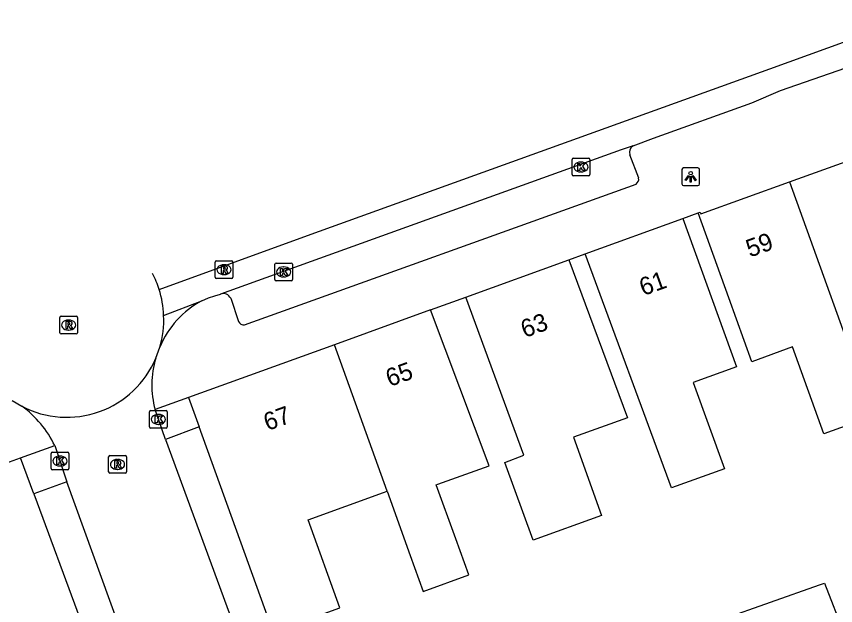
# Model space of a CAD drawing. Extents: x 159503 to 160347, y 382525 to 383272.
# Drawn here: x 159705.48 to 159751.59, y 383104.2 to 383137.35 of the extents above; entities that cross this region are included whole.
import ezdxf

# ---------------------------------------------------------------- set-up
doc = ezdxf.new("R2010")
doc.units = 0
for name, color, linetype in [('IMGEO_Kolk', 7, 'Continuous'), ('IMGEO_Lichtpunt', 7, 'Continuous'), ('IMGEO_Pand', 7, 'Continuous'), ('IMGEO_Pand_nummerreeks', 7, 'Continuous'), ('IMGEO_Rijbaan_lokaal_gesloten', 7, 'Continuous'), ('IMGEO_Rijbaan_lokaal_open', 7, 'Continuous'), ('IMGEO_Rioolput', 7, 'Continuous'), ('IMGEO_Voetpad_open', 7, 'Continuous')]:
    doc.layers.add(name, color=color, linetype=linetype)

msp = doc.modelspace()

# ---------------------------------------------------------------- linework, layer by layer
at = {"layer": 'IMGEO_Kolk'}
for p, q in [((159736.752, 383128.45), (159736.752, 383129.302)), ((159736.827, 383129.376), (159737.679, 383129.376)), ((159737.24, 383129.156), (159737.265, 383129.156)), ((159737.753, 383129.302), (159737.753, 383128.45)), ((159737.263, 383128.596), (159737.238, 383128.596)), ((159737.679, 383128.376), (159736.827, 383128.376)), ((159720.092, 383123.474), (159720.944, 383123.474)), ((159720.017, 383122.548), (159720.017, 383123.4)), ((159720.505, 383123.254), (159720.53, 383123.254)), ((159721.018, 383123.4), (159721.018, 383122.548)), ((159720.528, 383122.694), (159720.503, 383122.694)), ((159720.944, 383122.474), (159720.092, 383122.474)), ((159713.048, 383115.177), (159713.9, 383115.177)), ((159712.973, 383114.251), (159712.973, 383115.103)), ((159713.461, 383114.957), (159713.486, 383114.957)), ((159713.974, 383115.103), (159713.974, 383114.251)), ((159713.484, 383114.397), (159713.459, 383114.397)), ((159713.9, 383114.177), (159713.048, 383114.177)), ((159707.429, 383111.907), (159707.429, 383112.759)), ((159707.504, 383112.833), (159708.356, 383112.833)), ((159707.917, 383112.613), (159707.942, 383112.613)), ((159708.43, 383112.759), (159708.43, 383111.907)), ((159707.94, 383112.053), (159707.915, 383112.053)), ((159708.356, 383111.833), (159707.504, 383111.833))]:
    msp.add_line(p, q, dxfattribs=at)
for points in [[(159736.752, 383128.45), (159736.752, 383129.302)], [(159736.827, 383129.376), (159737.679, 383129.376)], [(159737.073, 383129.076), (159737.196, 383129.076), (159737.196, 383128.925), (159737.326, 383129.076), (159737.49, 383129.076), (159737.344, 383128.925), (159737.497, 383128.676), (159737.345, 383128.676), (159737.26, 383128.84), (159737.196, 383128.773), (159737.196, 383128.676), (159737.073, 383128.676), (159737.073, 383129.076)], [(159737.753, 383129.302), (159737.753, 383128.45)], [(159737.679, 383128.376), (159736.827, 383128.376)], [(159720.092, 383123.474), (159720.944, 383123.474)], [(159720.017, 383122.548), (159720.017, 383123.4)], [(159720.338, 383123.174), (159720.461, 383123.174), (159720.461, 383123.023), (159720.591, 383123.174), (159720.755, 383123.174), (159720.609, 383123.023), (159720.762, 383122.774), (159720.61, 383122.774), (159720.525, 383122.938), (159720.461, 383122.871), (159720.461, 383122.774), (159720.338, 383122.774), (159720.338, 383123.174)], [(159721.018, 383123.4), (159721.018, 383122.548)], [(159720.944, 383122.474), (159720.092, 383122.474)], [(159713.048, 383115.177), (159713.9, 383115.177)], [(159712.973, 383114.251), (159712.973, 383115.103)], [(159713.294, 383114.877), (159713.417, 383114.877), (159713.417, 383114.726), (159713.547, 383114.877), (159713.711, 383114.877), (159713.565, 383114.726), (159713.718, 383114.477), (159713.566, 383114.477), (159713.481, 383114.641), (159713.417, 383114.574), (159713.417, 383114.477), (159713.294, 383114.477), (159713.294, 383114.877)], [(159713.974, 383115.103), (159713.974, 383114.251)], [(159713.9, 383114.177), (159713.048, 383114.177)], [(159707.429, 383111.907), (159707.429, 383112.759)], [(159707.504, 383112.833), (159708.356, 383112.833)], [(159707.75, 383112.533), (159707.873, 383112.533), (159707.873, 383112.382), (159708.003, 383112.533), (159708.167, 383112.533), (159708.021, 383112.382), (159708.174, 383112.133), (159708.022, 383112.133), (159707.937, 383112.297), (159707.873, 383112.23), (159707.873, 383112.133), (159707.75, 383112.133), (159707.75, 383112.533)], [(159708.43, 383112.759), (159708.43, 383111.907)], [(159708.356, 383111.833), (159707.504, 383111.833)]]:
    msp.add_lwpolyline(points, dxfattribs=at)
for centre, start, end in [((159736.829, 383129.3), 91.552, 178.448), ((159736.829, 383129.3), 91.552, 178.448), ((159737.677, 383129.3), 1.552, 88.448), ((159737.677, 383129.3), 1.552, 88.448), ((159736.829, 383128.452), 181.552, 268.448), ((159736.829, 383128.452), 181.552, 268.448), ((159737.677, 383128.452), 271.552, 358.448), ((159737.677, 383128.452), 271.552, 358.448), ((159720.094, 383123.398), 91.552, 178.448), ((159720.094, 383123.398), 91.552, 178.448), ((159720.942, 383123.398), 1.552, 88.448), ((159720.942, 383123.398), 1.552, 88.448), ((159720.094, 383122.55), 181.552, 268.448), ((159720.094, 383122.55), 181.552, 268.448), ((159720.942, 383122.55), 271.552, 358.448), ((159720.942, 383122.55), 271.552, 358.448), ((159713.05, 383115.101), 91.552, 178.448), ((159713.05, 383115.101), 91.552, 178.448), ((159713.898, 383115.101), 1.552, 88.448), ((159713.898, 383115.101), 1.552, 88.448), ((159713.05, 383114.253), 181.552, 268.448), ((159713.05, 383114.253), 181.552, 268.448), ((159713.898, 383114.253), 271.552, 358.448), ((159713.898, 383114.253), 271.552, 358.448), ((159707.506, 383112.757), 91.552, 178.448), ((159707.506, 383112.757), 91.552, 178.448), ((159708.354, 383112.757), 1.552, 88.448), ((159708.354, 383112.757), 1.552, 88.448), ((159707.506, 383111.909), 181.552, 268.448), ((159707.506, 383111.909), 181.552, 268.448), ((159708.354, 383111.909), 271.552, 358.448), ((159708.354, 383111.909), 271.552, 358.448)]:
    msp.add_arc(centre, 0.0765, start, end, dxfattribs=at)
for centre, major_axis, ratio, start_param, end_param in [((159737.239, 383128.876), (-0.387, 0.002), 0.722429, 4.712389, 7.853982), ((159737.264, 383128.876), (-0.39, 0.002), 0.717154, 1.570796, 4.712389), ((159720.504, 383122.974), (-0.387, 0.002), 0.722429, 4.712389, 7.853982), ((159720.529, 383122.974), (-0.39, 0.002), 0.717154, 1.570796, 4.712389), ((159713.46, 383114.677), (-0.387, 0.002), 0.722429, 4.712389, 7.853982), ((159713.485, 383114.677), (-0.39, 0.002), 0.717154, 1.570796, 4.712389), ((159707.916, 383112.333), (-0.387, 0.002), 0.722429, 4.712389, 7.853982), ((159707.941, 383112.333), (-0.39, 0.002), 0.717154, 1.570796, 4.712389)]:
    msp.add_ellipse(centre, major_axis=major_axis, ratio=ratio, start_param=start_param, end_param=end_param, dxfattribs=at)
at = {"layer": 'IMGEO_Lichtpunt'}
for p, q in [((159742.935, 383128.734), (159742.935, 383127.927)), ((159742.935, 383128.734), (159742.935, 383127.927)), ((159743.837, 383128.829), (159743.029, 383128.829)), ((159743.837, 383128.829), (159743.029, 383128.829)), ((159743.931, 383127.927), (159743.931, 383128.734)), ((159743.931, 383127.927), (159743.931, 383128.734)), ((159743.029, 383127.833), (159743.837, 383127.833)), ((159743.029, 383127.833), (159743.837, 383127.833))]:
    msp.add_line(p, q, dxfattribs=at)
for points in [[(159743.309, 383128.398), (159743.348, 383128.37), (159743.16, 383128.108), (159743.122, 383128.135), (159743.309, 383128.398)], [(159743.411, 383128.35), (159743.458, 383128.35), (159743.458, 383128.028), (159743.411, 383128.028), (159743.411, 383128.35)], [(159743.521, 383128.37), (159743.559, 383128.397), (159743.746, 383128.135), (159743.707, 383128.107), (159743.521, 383128.37)]]:
    msp.add_lwpolyline(points, dxfattribs=at)
msp.add_circle((159743.434, 383128.532), 0.0994, dxfattribs=at)
for centre, start, end in [((159743.029, 383128.734), 90, 180), ((159743.029, 383128.734), 90, 180), ((159743.837, 383128.734), 0, 90), ((159743.837, 383128.734), 0, 90), ((159743.029, 383127.927), 180, 270), ((159743.029, 383127.927), 180, 270), ((159743.837, 383127.927), 270, 0), ((159743.837, 383127.927), 270, 360)]:
    msp.add_arc(centre, 0.0946, start, end, dxfattribs=at)
at = {"layer": 'IMGEO_Pand'}
for points in [[(159748.99, 383128.04), (159753.858, 383129.791), (159753.826, 383129.885), (159754.755, 383130.199)], [(159743.847, 383126.296), (159743.973, 383126.341), (159744.007, 383126.247), (159748.99, 383128.04)], [(159748.99, 383128.04), (159753.74, 383114.875)], [(159753.74, 383114.875), (159750.935, 383113.863), (159749.167, 383118.766), (159746.877, 383117.921), (159745.57, 383121.517), (159743.847, 383126.296)], [(159737.497, 383123.988), (159742.996, 383125.987)], [(159742.996, 383125.987), (159746.009, 383117.636), (159743.575, 383116.758), (159745.33, 383111.892), (159742.359, 383110.82), (159737.497, 383123.988)], [(159730.771, 383121.552), (159736.574, 383123.644)], [(159736.574, 383123.644), (159739.88, 383114.76), (159736.832, 383113.67), (159738.417, 383109.277), (159734.557, 383107.884), (159732.98, 383112.257), (159734.046, 383112.656), (159730.771, 383121.552)], [(159728.795, 383120.839), (159723.375, 383118.876)], [(159726.349, 383110.633), (159727.651, 383107.023), (159728.382, 383104.997), (159730.944, 383105.921), (159730.213, 383107.947), (159729.114, 383110.992), (159729.196, 383111.022), (159732.098, 383112.069), (159728.795, 383120.839)], [(159723.375, 383118.876), (159715.164, 383115.902)], [(159726.349, 383110.633), (159723.375, 383118.876)], [(159715.164, 383115.902), (159715.764, 383114.25)], [(159720.154, 383102.805), (159719.926, 383102.723), (159715.764, 383114.25)], [(159700.121, 383110.48), (159705.72, 383112.51)], [(159706.469, 383110.478), (159705.72, 383112.51)], [(159720.154, 383102.805), (159723.69, 383104.081), (159721.905, 383109.03), (159726.139, 383110.557), (159726.349, 383110.633)], [(159706.469, 383110.478), (159709.062, 383103.442)], [(159746.195, 383100.496), (159745.163, 383103.411), (159750.673, 383105.363), (159750.969, 383105.468), (159752.065, 383102.601)]]:
    msp.add_lwpolyline(points, dxfattribs=at)
at = {"layer": 'IMGEO_Rijbaan_lokaal_gesloten'}
for points in [[(159713.516, 383121.988), (159722.071, 383125.09), (159747.882, 383134.405), (159752.24, 383135.984), (159756.081, 383137.35)], [(159740.196, 383130.062), (159741.348, 383130.496), (159746.868, 383132.494), (159748.478, 383133.177), (159756.279, 383135.878), (159756.578, 383136.003)], [(159740.196, 383130.062), (159739.519, 383129.834), (159716.973, 383121.73)], [(159715.916, 383121.355), (159716.288, 383121.513), (159716.64, 383121.635), (159716.973, 383121.73)], [(159713.763, 383120.525), (159715.916, 383121.355)]]:
    msp.add_lwpolyline(points, dxfattribs=at)
at = {"layer": 'IMGEO_Rijbaan_lokaal_open'}
for points in [[(159713.326, 383118.124), (159713.546, 383118.744)], [(159705.238, 383115.743), (159705.789, 383115.415)], [(159713.868, 383113.551), (159713.283, 383115.223)], [(159713.868, 383113.551), (159722.133, 383091.085), (159731.176, 383066.11)], [(159707.636, 383113.201), (159708.326, 383111.163)], [(159725.487, 383063.808), (159708.326, 383111.163)]]:
    msp.add_lwpolyline(points, dxfattribs=at)
for centre, radius, start, end in [((159708.287, 383120.344), 5.482, 17.4477, 27.5614), ((159708.339, 383120.362), 5.427, 1.726, 17.4399), ((159718.459, 383116.666), 5.334, 118.4688, 157.0713), ((159709.06, 383120.194), 4.714, 342.0833, 4.0232), ((159708.316, 383120.222), 5.431, 242.2666, 337.273), ((159718.451, 383116.597), 5.348, 163.4113, 194.8903), ((159702.384, 383110.697), 5.818, 25.4903, 54.1819)]:
    msp.add_arc(centre, radius, start, end, dxfattribs=at)
at = {"layer": 'IMGEO_Rioolput'}
for p, q in [((159716.668, 383122.674), (159716.668, 383123.526)), ((159716.743, 383123.6), (159717.595, 383123.6)), ((159717.669, 383123.526), (159717.669, 383122.674)), ((159717.156, 383123.38), (159717.181, 383123.38)), ((159717.595, 383122.6), (159716.743, 383122.6)), ((159717.179, 383122.82), (159717.154, 383122.82)), ((159707.919, 383119.555), (159707.919, 383120.407)), ((159707.994, 383120.481), (159708.846, 383120.481)), ((159708.407, 383120.261), (159708.432, 383120.261)), ((159708.92, 383120.407), (159708.92, 383119.555)), ((159708.846, 383119.481), (159707.994, 383119.481)), ((159708.43, 383119.701), (159708.405, 383119.701)), ((159710.671, 383111.716), (159710.671, 383112.568)), ((159710.746, 383112.642), (159711.598, 383112.642)), ((159711.159, 383112.422), (159711.184, 383112.422)), ((159711.672, 383112.568), (159711.672, 383111.716)), ((159711.598, 383111.642), (159710.746, 383111.642)), ((159711.182, 383111.862), (159711.157, 383111.862))]:
    msp.add_line(p, q, dxfattribs=at)
for points in [[(159716.668, 383122.674), (159716.668, 383123.526)], [(159716.743, 383123.6), (159717.595, 383123.6)], [(159717.669, 383123.526), (159717.669, 383122.674)], [(159717.257, 383123.298), (159717.005, 383123.3), (159717.005, 383122.9)], [(159717.005, 383122.9), (159717.129, 383122.9), (159717.129, 383123.062), (159717.14, 383123.062)], [(159717.183, 383123.219), (159717.129, 383123.219), (159717.129, 383123.138)], [(159717.129, 383123.138), (159717.181, 383123.138)], [(159717.187, 383123.033), (159717.258, 383122.9), (159717.398, 383122.9), (159717.333, 383123.026)], [(159717.595, 383122.6), (159716.743, 383122.6)], [(159707.919, 383119.555), (159707.919, 383120.407)], [(159707.994, 383120.481), (159708.846, 383120.481)], [(159708.92, 383120.407), (159708.92, 383119.555)], [(159708.508, 383120.179), (159708.256, 383120.181), (159708.256, 383119.781)], [(159708.256, 383119.781), (159708.38, 383119.781), (159708.38, 383119.943), (159708.391, 383119.943)], [(159708.434, 383120.1), (159708.38, 383120.1), (159708.38, 383120.019)], [(159708.38, 383120.019), (159708.432, 383120.019)], [(159708.438, 383119.914), (159708.509, 383119.781), (159708.649, 383119.781), (159708.584, 383119.907)], [(159708.846, 383119.481), (159707.994, 383119.481)], [(159710.671, 383111.716), (159710.671, 383112.568)], [(159710.746, 383112.642), (159711.598, 383112.642)], [(159711.672, 383112.568), (159711.672, 383111.716)], [(159711.26, 383112.34), (159711.008, 383112.342), (159711.008, 383111.942)], [(159711.008, 383111.942), (159711.132, 383111.942), (159711.132, 383112.104), (159711.143, 383112.104)], [(159711.186, 383112.261), (159711.132, 383112.261), (159711.132, 383112.18)], [(159711.132, 383112.18), (159711.184, 383112.18)], [(159711.19, 383112.075), (159711.261, 383111.942), (159711.401, 383111.942), (159711.336, 383112.068)], [(159711.598, 383111.642), (159710.746, 383111.642)]]:
    msp.add_lwpolyline(points, dxfattribs=at)
for centre, radius, start, end in [((159716.745, 383123.524), 0.0765, 91.552, 178.448), ((159716.745, 383123.524), 0.0765, 91.552, 178.448), ((159717.593, 383123.524), 0.0765, 1.552, 88.448), ((159717.593, 383123.524), 0.0765, 1.552, 88.448), ((159717.139, 383123.009), 0.0533, 26.0293, 88.6989), ((159717.165, 383123.327), 0.19, 274.7715, 282.9687), ((159717.189, 383123.123), 0.0964, 77.0061, 93.1865), ((159717.203, 383123.18), 0.0378, 276.6634, 79.6772), ((159717.256, 383123.188), 0.109, 350.3612, 89.416), ((159717.254, 383123.188), 0.112, 277.5842, 350.9817), ((159717.238, 383122.973), 0.108, 29.5134, 73.7905), ((159716.745, 383122.676), 0.0765, 181.552, 268.448), ((159716.745, 383122.676), 0.0765, 181.552, 268.448), ((159717.593, 383122.676), 0.0765, 271.552, 358.448), ((159717.593, 383122.676), 0.0765, 271.552, 358.448), ((159707.996, 383120.405), 0.0765, 91.552, 178.448), ((159707.996, 383120.405), 0.0765, 91.552, 178.448), ((159708.844, 383120.405), 0.0765, 1.552, 88.448), ((159708.844, 383120.405), 0.0765, 1.552, 88.448), ((159708.39, 383119.89), 0.0533, 26.0293, 88.6989), ((159708.416, 383120.208), 0.19, 274.7715, 282.9687), ((159708.44, 383120.004), 0.0964, 77.0061, 93.1865), ((159708.454, 383120.061), 0.0378, 276.6634, 79.6772), ((159708.507, 383120.069), 0.109, 350.3612, 89.416), ((159708.505, 383120.069), 0.112, 277.5842, 350.9817), ((159708.489, 383119.854), 0.108, 29.5134, 73.7905), ((159707.996, 383119.557), 0.0765, 181.552, 268.448), ((159707.996, 383119.557), 0.0765, 181.552, 268.448), ((159708.844, 383119.557), 0.0765, 271.552, 358.448), ((159708.844, 383119.557), 0.0765, 271.552, 358.448), ((159710.748, 383112.566), 0.0765, 91.552, 178.448), ((159710.748, 383112.566), 0.0765, 91.552, 178.448), ((159711.596, 383112.566), 0.0765, 1.552, 88.448), ((159711.596, 383112.566), 0.0765, 1.552, 88.448), ((159711.142, 383112.051), 0.0533, 26.0293, 88.6989), ((159711.168, 383112.369), 0.19, 274.7715, 282.9687), ((159711.192, 383112.165), 0.0964, 77.0061, 93.1865), ((159711.206, 383112.222), 0.0378, 276.6634, 79.6772), ((159711.259, 383112.23), 0.109, 350.3612, 89.416), ((159711.257, 383112.23), 0.112, 277.5842, 350.9817), ((159711.241, 383112.015), 0.108, 29.5134, 73.7905), ((159710.748, 383111.718), 0.0765, 181.552, 268.448), ((159710.748, 383111.718), 0.0765, 181.552, 268.448), ((159711.596, 383111.718), 0.0765, 271.552, 358.448), ((159711.596, 383111.718), 0.0765, 271.552, 358.448)]:
    msp.add_arc(centre, radius, start, end, dxfattribs=at)
for centre, major_axis, ratio, start_param, end_param in [((159717.155, 383123.1), (-0.387, 0.002), 0.722429, 4.712389, 7.853982), ((159717.18, 383123.1), (-0.39, 0.002), 0.717154, 1.570796, 4.712389), ((159708.406, 383119.981), (-0.387, 0.002), 0.722429, 4.712389, 7.853982), ((159708.431, 383119.981), (-0.39, 0.002), 0.717154, 1.570796, 4.712389), ((159711.158, 383112.142), (-0.387, 0.002), 0.722429, 4.712389, 7.853982), ((159711.183, 383112.142), (-0.39, 0.002), 0.717154, 1.570796, 4.712389)]:
    msp.add_ellipse(centre, major_axis=major_axis, ratio=ratio, start_param=start_param, end_param=end_param, dxfattribs=at)
at = {"layer": 'IMGEO_Voetpad_open'}
for points in [[(159740.504, 383128.247), (159740.01, 383129.56)], [(159718.326, 383120), (159740.354, 383127.916)], [(159742.996, 383125.987), (159743.847, 383126.296)], [(159736.574, 383123.644), (159737.497, 383123.988)], [(159717.542, 383121.487), (159717.975, 383120.191)], [(159728.795, 383120.839), (159730.771, 383121.552)], [(159715.164, 383115.902), (159713.283, 383115.223)], [(159715.764, 383114.25), (159713.868, 383113.551)], [(159705.72, 383112.51), (159707.636, 383113.201)], [(159708.326, 383111.163), (159706.469, 383110.478)]]:
    msp.add_lwpolyline(points, dxfattribs=at)
for centre, radius, start, end in [((159740.392, 383129.704), 0.408, 118.6736, 200.6653), ((159740.179, 383128.195), 0.329, 302.1077, 9.1349), ((159717.115, 383121.274), 0.478, 26.5025, 107.2462), ((159718.286, 383120.344), 0.346, 206.1711, 276.7224)]:
    msp.add_arc(centre, radius, start, end, dxfattribs=at)

# ---------------------------------------------------------------- texts
at = {"layer": 'IMGEO_Pand_nummerreeks'}
for s, rotation, p in [('59', 19.8299, (159746.763, 383123.776)), ('61', 19.8383, (159740.762, 383121.61)), ('63', 19.8333, (159734.088, 383119.248)), ('65', 19.8358, (159726.489, 383116.496)), ('67', 19.8301, (159719.613, 383114.016))]:
    msp.add_text(s, height=1, rotation=rotation, dxfattribs=at).set_placement(p)

doc.saveas('drawing.dxf')
